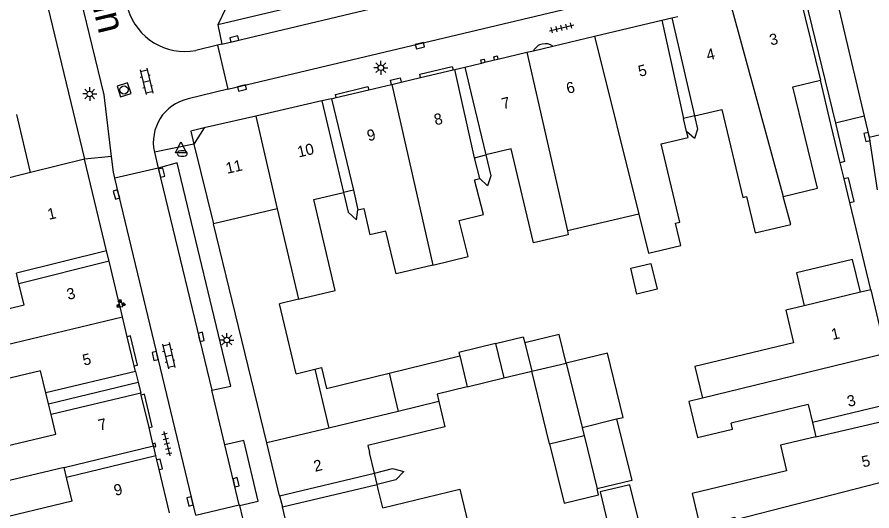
# Model space of a CAD drawing. Extents: x 132998 to 136004, y 396998 to 398512.
# Drawn here: x 133884.6 to 133961.5, y 397389.1 to 397433.6 of the extents above; entities that cross this region are included whole.
import ezdxf

# ---------------------------------------------------------------- set-up
doc = ezdxf.new("R2010")
doc.units = 0
for name, color, linetype in [('gg-afsc-erfafscheiding', 7, 'Continuous'), ('gg-afsc-muur', 7, 'Continuous'), ('gg-anno-huisnummerreeks BGT', 7, 'Continuous'), ('gg-anno-openbare ruimte label', 7, 'Continuous'), ('gg-bbg-bijgebouw', 7, 'Continuous'), ('gg-bbg-gedigitaliseerde bebouwing', 7, 'Continuous'), ('gg-bbg-gedigitaliseerde bebouwing onder overbouw', 7, 'Continuous'), ('gg-bbg-gedigitaliseerde bijgebouw', 7, 'Continuous'), ('gg-bbg-gedigitaliseerde overbouw', 7, 'Continuous'), ('gg-bbg-hoofdgebouw', 7, 'Continuous'), ('gg-bbg-luifel en loopbrug', 7, 'Continuous'), ('gg-bbg-onder overbouw', 7, 'Continuous'), ('gg-bbg-pand overbouw', 7, 'Continuous'), ('gg-bbg-tussenscheiding', 7, 'Continuous'), ('gg-bbg-tussenscheiding niveau 01', 7, 'Continuous'), ('gg-knt-verharding', 7, 'Continuous'), ('gg-knt-verharding nz', 7, 'Continuous'), ('gt-grn-weggrens', 7, 'Continuous'), ('gt-symb-brandkraan', 7, 'Continuous'), ('gt-symb-groenvak', 7, 'Continuous'), ('gt-symb-klinker verharding', 7, 'Continuous'), ('gt-symb-kolk', 7, 'Continuous'), ('gt-symb-lichtmast', 7, 'Continuous'), ('gt-symb-rioolschacht', 7, 'Continuous'), ('gt-symb-tegel verharding', 7, 'Continuous'), ('gt-symb-waterafsluiter', 7, 'Continuous')]:
    doc.layers.add(name, color=color, linetype=linetype)

# ---------------------------------------------------------------- blocks, each defined once
blk = doc.blocks.new('gt0-KOLK')
at = {"layer": 'gt-symb-kolk'}
blk.add_lwpolyline([(0, 0), (0.375, 0), (0.375, 0.4), (-0.375, 0.4), (-0.375, 0), (0, 0)], dxfattribs=at)
blk = doc.blocks.new('gt0-TEG1')
at = {"layer": 'gt-symb-tegel verharding'}
for p, q in [((-1.125, 0), (1.125, 0)), ((-0.9, -0.25), (-0.9, 0.25)), ((-0.45, -0.25), (-0.45, 0.25)), ((0, -0.25), (0, 0.25)), ((0.45, -0.25), (0.45, 0.25)), ((0.9, -0.25), (0.9, 0.25))]:
    blk.add_line(p, q, dxfattribs=at)
blk = doc.blocks.new('gt0-LMAST')
at = {"layer": 'gt-symb-lichtmast'}
for p, q in [((-0.182, 0.173), (-0.447, 0.438)), ((-0.005, 0.246), (-0.005, 0.621)), ((0.172, 0.173), (0.437, 0.438)), ((-0.255, -0.004), (-0.63, -0.004)), ((-0.182, -0.181), (-0.447, -0.446)), ((-0.005, -0.254), (-0.005, -0.629)), ((0.437, -0.446), (0.172, -0.181)), ((0.245, -0.004), (0.62, -0.004))]:
    blk.add_line(p, q, dxfattribs=at)
blk.add_circle((-0.005, -0.004), 0.25, dxfattribs=at)
blk = doc.blocks.new('gt0-BR')
at = {"layer": 'gt-symb-brandkraan'}
for centre, radius, start, end in [((-0.244, 0), 0.206, 107.56694, 252.43307), ((0.599, -2.664), 3, 106.89205, 107.56694), ((0, -0.691), 0.938, 73.10799, 106.89205), ((-0.599, -2.664), 3, 72.43309, 73.10799), ((0.244, 0), 0.206, 287.56695, 72.43309), ((0.599, 2.664), 3, 252.43307, 253.10797), ((0, 0.691), 0.938, 253.10797, 286.89206), ((-0.599, 2.664), 3, 286.89206, 287.56695)]:
    blk.add_arc(centre, radius, start, end, dxfattribs=at)
blk = doc.blocks.new('gt0-WAFSL')
at = {"layer": 'gt-symb-waterafsluiter'}
for p, q in [((-0.5, -0.333), (0, 0.667)), ((0, 0.667), (0.5, -0.333)), ((0.5, -0.333), (-0.5, -0.333))]:
    blk.add_line(p, q, dxfattribs=at)
blk = doc.blocks.new('gt0-RS')
at = {"layer": 'gt-symb-rioolschacht'}
blk.add_lwpolyline([(-0.5, -0.5), (0.5, -0.5), (0.5, 0.5), (-0.5, 0.5)], close=True, dxfattribs=at)
blk.add_circle((0, 0), 0.375, dxfattribs=at)
blk = doc.blocks.new('gt0-KL1')
at = {"layer": 'gt-symb-klinker verharding'}
for p, q in [((-1.15, 0.3), (1.15, 0.3)), ((-1, -0.3), (-1, 0.3)), ((-0.5, 0.3), (-0.5, 0.45)), ((0, -0.3), (0, 0.3)), ((0.5, 0.3), (0.5, 0.45)), ((1, -0.3), (1, 0.3)), ((-1.15, -0.3), (1.15, -0.3)), ((-0.5, -0.45), (-0.5, -0.3)), ((0.5, -0.45), (0.5, -0.3))]:
    blk.add_line(p, q, dxfattribs=at)
blk = doc.blocks.new('gt0-GRVAK')
at = {"layer": 'gt-symb-groenvak'}
for p, q in [((-0.11, 0.189), (-0.228, 0.24)), ((-0.182, 0.153), (0.088, 0.153)), ((-0.091, 0.211), (-0.156, 0.322)), ((-0.047, 0.214), (-0.047, 0.393)), ((-0.004, 0.211), (0.061, 0.322)), ((0.015, 0.189), (0.133, 0.24)), ((0.262, -0.052), (0.197, 0.059)), ((0.305, -0.049), (0.305, 0.13)), ((0.349, -0.052), (0.414, 0.059)), ((-0.245, -0.228), (-0.363, -0.177)), ((-0.318, -0.264), (-0.047, -0.264)), ((-0.226, -0.206), (-0.291, -0.095)), ((-0.183, -0.203), (-0.183, -0.024)), ((-0.139, -0.206), (-0.074, -0.095)), ((-0.12, -0.228), (-0.002, -0.177)), ((0.243, -0.074), (0.125, -0.023)), ((0.17, -0.11), (0.441, -0.11)), ((0.368, -0.074), (0.486, -0.023))]:
    blk.add_line(p, q, dxfattribs=at)

msp = doc.modelspace()

# ---------------------------------------------------------------- linework, layer by layer
at = {"layer": 'gg-afsc-erfafscheiding'}
for points in [[(133945.533, 397424.696), (133945.806, 397423.515), (133945.557, 397422.677), (133944.837, 397423.291)], [(133926.755, 397421.183), (133927.229, 397419.317), (133926.916, 397418.419), (133926.231, 397419.064)], [(133913.975, 397417.809), (133914.391, 397416.046), (133915.12, 397415.353), (133915.25, 397416.249)], [(133916.74, 397392.528), (133918.381, 397392.951), (133919.389, 397392.699), (133918.681, 397391.928), (133916.984, 397391.514)]]:
    msp.add_lwpolyline(points, dxfattribs=at)
at = {"layer": 'gg-afsc-muur'}
for p, q in [((133883.438, 397450.688), (133890.65, 397420.81)), ((133957.828, 397423.946), (133956.87, 397427.93)), ((133958.66, 397420.487), (133957.828, 397423.946)), ((133959.011, 397419.029), (133958.66, 397420.487)), ((133959.525, 397416.89), (133959.011, 397419.029)), ((133961.413, 397409.039), (133959.525, 397416.89))]:
    msp.add_line(p, q, dxfattribs=at)
at = {"layer": 'gg-bbg-bijgebouw'}
msp.add_line((133960.483, 397408.822), (133959.76, 397411.771), dxfattribs=at)
at = {"layer": 'gg-bbg-gedigitaliseerde bebouwing'}
for p, q in [((133944.837, 397423.291), (133944.56, 397424.464)), ((133926.231, 397419.064), (133925.757, 397420.93)), ((133953.528, 397417.431), (133956.62, 397418.19)), ((133940.551, 397415.864), (133934.103, 397414.343)), ((133909.917, 397408.204), (133908.203, 397407.792)), ((133909.692, 397401.483), (133908.203, 397407.792)), ((133909.692, 397401.483), (133911.394, 397401.897)), ((133955.784, 397398.707), (133948.835, 397397.043)), ((133955.784, 397398.707), (133956.168, 397397.104)), ((133916.74, 397392.528), (133916.29, 397394.401)), ((133889.554, 397390.018), (133889.039, 397392.163)), ((133917.114, 397390.97), (133916.984, 397391.514)), ((133917.489, 397389.411), (133917.114, 397390.97))]:
    msp.add_line(p, q, dxfattribs=at)
for points in [[(133945.533, 397424.696), (133948.011, 397425.281), (133949.882, 397417.355), (133950.223, 397417.435)], [(133942.551, 397422.174), (133944.966, 397422.744), (133944.837, 397423.291)], [(133940.551, 397415.864), (133941.407, 397412.334), (133944.306, 397413.031), (133943.825, 397415.031), (133944.215, 397415.123), (133942.551, 397422.174)], [(133934.103, 397414.343), (133934.179, 397414.005), (133931.049, 397413.266), (133929.052, 397421.726), (133926.755, 397421.183)], [(133921.995, 397411.249), (133925.184, 397412.033), (133924.382, 397415.293), (133926.556, 397415.827), (133925.756, 397418.942), (133926.231, 397419.064)], [(133909.917, 397408.204), (133913.222, 397408.984), (133911.289, 397417.175), (133913.975, 397417.809)], [(133950.223, 397417.435), (133951.01, 397414.166), (133954.209, 397414.936), (133953.528, 397417.431)], [(133921.995, 397411.249), (133918.695, 397410.47), (133917.783, 397414.334), (133916.336, 397413.992)], [(133877.445, 397405.816), (133885.218, 397407.679), (133884.759, 397409.593)], [(133955.424, 397407.604), (133953.75, 397407.204), (133954.45, 397404.281)], [(133954.45, 397404.281), (133945.567, 397402.154), (133946.253, 397399.288)], [(133887.181, 397399.756), (133886.699, 397401.765), (133878.866, 397399.887)], [(133922.545, 397398.979), (133923.09, 397396.715), (133916.136, 397395.043), (133916.29, 397394.401)], [(133946.253, 397399.288), (133945.048, 397399), (133945.828, 397395.741), (133948.967, 397396.492), (133948.835, 397397.043)], [(133888.825, 397393.057), (133880.849, 397391.144), (133880.128, 397394.151), (133888.068, 397396.055), (133887.647, 397397.812)], [(133956.477, 397395.815), (133953.274, 397395.069), (133953.826, 397392.75), (133945.329, 397390.702), (133946.028, 397387.785)], [(133917.489, 397389.411), (133924.44, 397391.103), (133925.188, 397387.992)], [(133889.554, 397390.018), (133882.042, 397388.212), (133882.229, 397387.435)]]:
    msp.add_lwpolyline(points, dxfattribs=at)
at = {"layer": 'gg-bbg-gedigitaliseerde bebouwing onder overbouw'}
for p, q in [((133943.493, 397433.529), (133945.533, 397424.696)), ((133942.593, 397433.315), (133944.56, 397424.464)), ((133925.757, 397420.93), (133923.987, 397428.886)), ((133892.635, 397412.559), (133884.532, 397410.539)), ((133892.862, 397411.613), (133884.759, 397409.593)), ((133895.25, 397401.69), (133887.181, 397399.756)), ((133895.717, 397399.746), (133887.647, 397397.812)), ((133963.813, 397398.941), (133956.168, 397397.104)), ((133956.477, 397395.815), (133964.138, 397397.586)), ((133888.825, 397393.057), (133896.862, 397394.985)), ((133897.077, 397394.091), (133889.039, 397392.163)), ((133908.21, 397390.512), (133916.74, 397392.528)), ((133908.457, 397389.499), (133916.984, 397391.514))]:
    msp.add_line(p, q, dxfattribs=at)
msp.add_lwpolyline([(133924.88, 397429.099), (133925.613, 397426.067), (133926.755, 397421.183)], dxfattribs=at)
at = {"layer": 'gg-bbg-gedigitaliseerde bijgebouw'}
for p, q in [((133927.646, 397404.206), (133928.401, 397401.109)), ((133918.064, 397401.543), (133924.427, 397403.093)), ((133924.427, 397403.093), (133925.103, 397400.317)), ((133928.401, 397401.109), (133930.893, 397401.707)), ((133932.494, 397395.173), (133930.893, 397401.707))]:
    msp.add_line(p, q, dxfattribs=at)
for points in [[(133942.191, 397409.102), (133940.37, 397408.664), (133939.808, 397410.982), (133941.629, 397411.42), (133942.191, 397409.102)], [(133959.76, 397411.771), (133954.716, 397410.565), (133955.424, 397407.604)], [(133934.005, 397402.454), (133933.377, 397405.016), (133930.269, 397404.27)], [(133927.646, 397404.206), (133930.139, 397404.804), (133930.269, 397404.27)], [(133938.535, 397397.421), (133939.125, 397397.564), (133937.707, 397403.344), (133934.005, 397402.454)], [(133911.394, 397401.897), (133911.977, 397402.039), (133912.432, 397400.171), (133918.064, 397401.543)], [(133925.103, 397400.317), (133922.381, 397399.663), (133922.545, 397398.979)], [(133938.535, 397397.421), (133939.893, 397391.882), (133936.781, 397391.137)], [(133932.494, 397395.173), (133933.805, 397389.837), (133936.914, 397390.594), (133936.781, 397391.137)], [(133937.042, 397390.844), (133937.903, 397387.339), (133940.602, 397387.982), (133939.74, 397391.492), (133937.042, 397390.844)]]:
    msp.add_lwpolyline(points, dxfattribs=at)
at = {"layer": 'gg-bbg-gedigitaliseerde overbouw'}
for p, q in [((133945.533, 397424.696), (133944.56, 397424.464)), ((133925.757, 397420.93), (133926.755, 397421.183)), ((133884.759, 397409.593), (133884.532, 397410.539)), ((133887.414, 397398.784), (133887.181, 397399.756)), ((133887.647, 397397.812), (133887.414, 397398.784)), ((133956.168, 397397.104), (133956.477, 397395.815)), ((133889.039, 397392.163), (133888.825, 397393.057)), ((133916.984, 397391.514), (133916.74, 397392.528))]:
    msp.add_line(p, q, dxfattribs=at)
at = {"layer": 'gg-bbg-hoofdgebouw'}
for p, q in [((133954.84, 397436.23), (133956.87, 397427.93)), ((133943.493, 397433.529), (133944.042, 397433.66)), ((133936.533, 397431.872), (133942.593, 397433.315)), ((133932.809, 397430.986), (133936.533, 397431.872)), ((133927.847, 397429.805), (133930.467, 397430.429)), ((133930.467, 397430.429), (133931.057, 397430.569)), ((133931.057, 397430.569), (133932.809, 397430.986)), ((133926.68, 397429.527), (133927.555, 397429.736)), ((133927.555, 397429.736), (133927.847, 397429.805)), ((133923.819, 397428.846), (133923.987, 397428.886)), ((133924.88, 397429.099), (133926.388, 397429.458)), ((133926.388, 397429.458), (133926.68, 397429.527)), ((133919.15, 397427.735), (133920.901, 397428.152)), ((133920.901, 397428.152), (133923.819, 397428.846)), ((133916.231, 397427.04), (133918.274, 397427.526)), ((133918.274, 397427.526), (133918.314, 397427.536)), ((133918.314, 397427.536), (133919.15, 397427.735)), ((133913.313, 397426.345), (133916.231, 397427.04)), ((133911.999, 397426.041), (133906.058, 397424.683)), ((133912.875, 397426.241), (133913.313, 397426.345)), ((133885.79, 397419.6), (133884.552, 397424.831)), ((133906.058, 397424.683), (133901.41, 397423.62)), ((133900.5, 397422.17), (133902.25, 397414.986)), ((133890.65, 397420.81), (133885.79, 397419.6)), ((133892.635, 397412.559), (133890.65, 397420.81)), ((133914.849, 397418.018), (133915.25, 397416.249)), ((133907.055, 397395.256), (133902.25, 397414.986)), ((133893.712, 397408.08), (133892.862, 397411.613)), ((133961.413, 397409.039), (133960.483, 397408.822)), ((133961.413, 397409.039), (133962.671, 397403.715)), ((133893.852, 397407.497), (133893.712, 397408.08)), ((133894.066, 397406.608), (133893.852, 397407.497)), ((133894.496, 397404.819), (133894.066, 397406.608)), ((133895.128, 397402.194), (133894.496, 397404.819)), ((133895.25, 397401.69), (133895.128, 397402.194)), ((133895.759, 397399.569), (133895.717, 397399.746)), ((133896.461, 397396.652), (133895.759, 397399.569)), ((133896.812, 397395.194), (133896.461, 397396.652)), ((133896.862, 397394.985), (133896.812, 397395.194)), ((133908.21, 397390.512), (133907.055, 397395.256)), ((133897.163, 397393.735), (133897.077, 397394.091)), ((133897.373, 397392.86), (133897.163, 397393.735)), ((133898.308, 397388.973), (133897.373, 397392.86)), ((133909.74, 397384.23), (133908.457, 397389.499))]:
    msp.add_line(p, q, dxfattribs=at)
for points in [[(133956.62, 397418.19), (133954.39, 397427.33), (133956.87, 397427.93)], [(133915.25, 397416.249), (133915.796, 397416.372), (133916.336, 397413.992)]]:
    msp.add_lwpolyline(points, dxfattribs=at)
at = {"layer": 'gg-bbg-luifel en loopbrug'}
msp.add_line((133925.103, 397400.317), (133928.401, 397401.109), dxfattribs=at)
msp.add_lwpolyline([(133927.646, 397404.206), (133924.349, 397403.414), (133924.427, 397403.093)], dxfattribs=at)
at = {"layer": 'gg-bbg-onder overbouw'}
for p, q in [((133911.999, 397426.041), (133913.975, 397417.809)), ((133912.875, 397426.241), (133914.849, 397418.018)), ((133901.41, 397423.62), (133900.5, 397422.17))]:
    msp.add_line(p, q, dxfattribs=at)
at = {"layer": 'gg-bbg-pand overbouw'}
for p, q in [((133942.593, 397433.315), (133943.493, 397433.529)), ((133923.987, 397428.886), (133924.88, 397429.099)), ((133912.875, 397426.241), (133911.999, 397426.041)), ((133914.849, 397418.018), (133913.975, 397417.809)), ((133892.862, 397411.613), (133892.635, 397412.559)), ((133895.25, 397401.69), (133895.483, 397400.718)), ((133895.483, 397400.718), (133895.717, 397399.746)), ((133896.882, 397394.902), (133896.862, 397394.985)), ((133897.077, 397394.091), (133896.882, 397394.902)), ((133908.21, 397390.512), (133908.457, 397389.499))]:
    msp.add_line(p, q, dxfattribs=at)
msp.add_lwpolyline([(133901.41, 397423.62), (133900.216, 397423.338), (133900.5, 397422.17)], dxfattribs=at)
at = {"layer": 'gg-bbg-tussenscheiding'}
for p, q in [((133948.796, 397434.791), (133953.528, 397417.431)), ((133936.533, 397431.872), (133940.551, 397415.864)), ((133930.467, 397430.429), (133934.103, 397414.343)), ((133918.314, 397427.536), (133921.995, 397411.249)), ((133906.058, 397424.683), (133908.006, 397416.344)), ((133885.79, 397419.6), (133871.309, 397415.995)), ((133908.006, 397416.344), (133902.25, 397414.986)), ((133908.006, 397416.344), (133909.917, 397408.204)), ((133960.483, 397408.822), (133955.424, 397407.604)), ((133874.209, 397401.831), (133894.066, 397406.608)), ((133930.269, 397404.27), (133930.893, 397401.707)), ((133962.766, 397403.314), (133946.253, 397399.288)), ((133930.893, 397401.707), (133934.005, 397402.454)), ((133934.005, 397402.454), (133935.424, 397396.664)), ((133911.394, 397401.897), (133912.635, 397396.597)), ((133918.064, 397401.543), (133918.885, 397398.099)), ((133922.545, 397398.979), (133918.885, 397398.099)), ((133918.885, 397398.099), (133912.635, 397396.597)), ((133935.424, 397396.664), (133938.535, 397397.421)), ((133912.635, 397396.597), (133907.055, 397395.256)), ((133935.424, 397396.664), (133935.584, 397396.011)), ((133932.494, 397395.173), (133935.607, 397395.918)), ((133935.584, 397396.011), (133935.607, 397395.918)), ((133935.607, 397395.918), (133936.781, 397391.137))]:
    msp.add_line(p, q, dxfattribs=at)
msp.add_lwpolyline([(133946.028, 397387.785), (133949.162, 397388.587), (133949.261, 397388.366), (133965.359, 397392.504)], dxfattribs=at)
at = {"layer": 'gg-bbg-tussenscheiding niveau 01'}
msp.add_line((133887.414, 397398.784), (133895.483, 397400.718), dxfattribs=at)
at = {"layer": 'gg-knt-verharding'}
for p, q in [((133903.567, 397427.095), (133953.03, 397438.88)), ((133926.517, 397438.591), (133902.647, 397432.887)), ((133958.09, 397436.2), (133960.825, 397424.663)), ((133902.647, 397432.887), (133903.008, 397431.16)), ((133903.008, 397431.16), (133902.608, 397431.065)), ((133902.608, 397431.065), (133900.66, 397430.6)), ((133902.608, 397431.065), (133903.567, 397427.095)), ((133903.567, 397427.095), (133899.974, 397426.239)), ((133960.825, 397424.663), (133961.267, 397422.8)), ((133961.267, 397422.8), (133964.965, 397423.675)), ((133961.267, 397422.8), (133961.977, 397418.047)), ((133896.945, 397421.44), (133897.292, 397419.995)), ((133897.292, 397419.995), (133893.395, 397419.097)), ((133900.665, 397388.748), (133893.395, 397419.097)), ((133903.297, 397395.102), (133902.105, 397399.997)), ((133900.665, 397388.748), (133904.583, 397389.684)), ((133904.583, 397389.684), (133904.594, 397389.636)), ((133904.594, 397389.636), (133905.728, 397384.981))]:
    msp.add_line(p, q, dxfattribs=at)
for points in [[(133954.659, 397436.495), (133955.179, 397436.619), (133958.219, 397424.04)], [(133893.092, 397421.054), (133892.411, 397426.607), (133890.317, 397435.266)], [(133926.388, 397429.458), (133926.318, 397429.75), (133926.61, 397429.819), (133926.68, 397429.527)], [(133927.555, 397429.736), (133927.486, 397430.028), (133927.778, 397430.097), (133927.847, 397429.805)], [(133920.901, 397428.152), (133920.831, 397428.443), (133923.75, 397429.138), (133923.819, 397428.846)], [(133918.274, 397427.526), (133918.182, 397427.915), (133919.057, 397428.124), (133919.15, 397427.735)], [(133913.313, 397426.345), (133913.243, 397426.637), (133916.162, 397427.332), (133916.231, 397427.04)], [(133958.219, 397424.04), (133959.055, 397420.582), (133958.66, 397420.487)], [(133893.395, 397419.097), (133893.265, 397419.641), (133893.092, 397421.054)], [(133902.105, 397399.997), (133903.808, 397400.385), (133898.984, 397420.482), (133897.292, 397419.995)], [(133959.525, 397416.89), (133959.924, 397416.986), (133959.407, 397419.124), (133959.011, 397419.029)], [(133893.852, 397407.497), (133894.09, 397407.554), (133893.95, 397408.137), (133893.712, 397408.08)], [(133895.128, 397402.194), (133895.42, 397402.264), (133894.788, 397404.889), (133894.496, 397404.819)], [(133896.461, 397396.652), (133896.753, 397396.722), (133896.051, 397399.639), (133895.759, 397399.569)], [(133896.882, 397394.902), (133897.086, 397394.951), (133897.016, 397395.243), (133896.812, 397395.194)], [(133904.594, 397389.636), (133906.282, 397390.005), (133904.988, 397395.486), (133903.297, 397395.102)], [(133897.373, 397392.86), (133897.665, 397392.93), (133897.454, 397393.805), (133897.163, 397393.735)]]:
    msp.add_lwpolyline(points, dxfattribs=at)
for centre, radius, start, end in [((133899.682, 397435.861), 5.352, 196.85124, 280.5331), ((133932.121, 397429.987), 1.213, 55.46225, 151.3139), ((133900.864, 397422.322), 4.017, 102.79716, 192.68479)]:
    msp.add_arc(centre, radius, start, end, dxfattribs=at)
at = {"layer": 'gg-knt-verharding nz'}
for p, q in [((133903.008, 397431.16), (133926.928, 397436.866)), ((133897.292, 397419.995), (133902.105, 397399.997)), ((133904.583, 397389.684), (133903.297, 397395.102))]:
    msp.add_line(p, q, dxfattribs=at)
at = {"layer": 'gt-grn-weggrens'}
for p, q in [((133903.414, 397434.46), (133902.647, 397432.887)), ((133960.825, 397424.663), (133958.219, 397424.04)), ((133900.5, 397422.17), (133896.945, 397421.44)), ((133893.092, 397421.054), (133890.65, 397420.81))]:
    msp.add_line(p, q, dxfattribs=at)

# ---------------------------------------------------------------- block references
at = {"layer": 'gt-symb-brandkraan'}
msp.add_blockref('gt0-BR', (133899.453, 397421.314), dxfattribs=at)
at = {"layer": 'gt-symb-groenvak'}
msp.add_blockref('gt0-GRVAK', (133893.882, 397407.78), dxfattribs=at)
at = {"layer": 'gt-symb-klinker verharding', "rotation": -76.6446590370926}
for p in [(133896.231, 397427.804), (133898.239, 397403.112)]:
    msp.add_blockref('gt0-KL1', p, dxfattribs=at)
at = {"layer": 'gt-symb-kolk'}
for p, rotation in [((133904.175, 397431.438), 13.411071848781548), ((133920.788, 397431.213), -166.6446590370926), ((133904.774, 397427.405), -166.6446590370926), ((133961.255, 397422.85), 103.29958432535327), ((133897.402, 397419.539), -76.46414363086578), ((133893.717, 397417.686), 108.36246843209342), ((133900.957, 397404.761), -76.46414363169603), ((133897.207, 397403.129), 103.48012621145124), ((133904.105, 397391.677), -76.46414363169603), ((133900.345, 397390.04), 103.48012621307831)]:
    msp.add_blockref('gt0-KOLK', p, dxfattribs=dict(at, rotation=rotation))
at = {"layer": 'gt-symb-lichtmast'}
for p in [(133917.326, 397429.04), (133891.131, 397426.677), (133903.468, 397404.526)]:
    msp.add_blockref('gt0-LMAST', p, dxfattribs=at)
at = {"layer": 'gt-symb-rioolschacht', "rotation": 107.58309712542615}
msp.add_blockref('gt0-RS', (133894.211, 397427.036), dxfattribs=at)
at = {"layer": 'gt-symb-tegel verharding'}
for p, rotation in [((133933.582, 397432.623), 13.35534096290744), ((133898.068, 397395.199), -76.46414363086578)]:
    msp.add_blockref('gt0-TEG1', p, dxfattribs=dict(at, rotation=rotation))
at = {"layer": 'gt-symb-waterafsluiter'}
msp.add_blockref('gt0-WAFSL', (133899.334, 397421.708), dxfattribs=at)

# ---------------------------------------------------------------- texts
at = {"layer": 'gg-anno-huisnummerreeks BGT'}
for s, rotation, p in [('3', 13.4, (133952.421, 397431.029)), ('4', 13.4, (133946.74, 397429.676)), ('5', 13.4, (133940.607, 397428.216)), ('6', 13.4, (133934.137, 397426.677)), ('7', 13.4, (133928.316, 397425.291)), ('8', 13.4, (133922.236, 397423.844)), ('9', 13.4, (133916.206, 397422.409)), ('10', 12.9, (133909.932, 397420.953)), ('11', 12.9, (133903.49, 397419.48)), ('1', 13.5, (133887.454, 397415.333)), ('3', 13.5, (133889.187, 397408.128)), ('1', 13.3, (133957.971, 397404.521)), ('5', 13.5, (133890.611, 397402.208)), ('3', 13.5, (133959.407, 397398.493)), ('7', 13.5, (133892.018, 397396.356)), ('2', 13.7, (133911.405, 397392.657)), ('5', 13.5, (133960.715, 397393.048)), ('9', 13.5, (133893.43, 397390.488))]:
    msp.add_text(s, height=1, rotation=rotation, dxfattribs=at).set_placement(p)
at = {"layer": 'gg-anno-openbare ruimte label'}
msp.add_text('Theresiaplein', height=2.5, rotation=283.5, dxfattribs=at).set_placement((133887.305, 397451.491))

doc.saveas('drawing.dxf')
